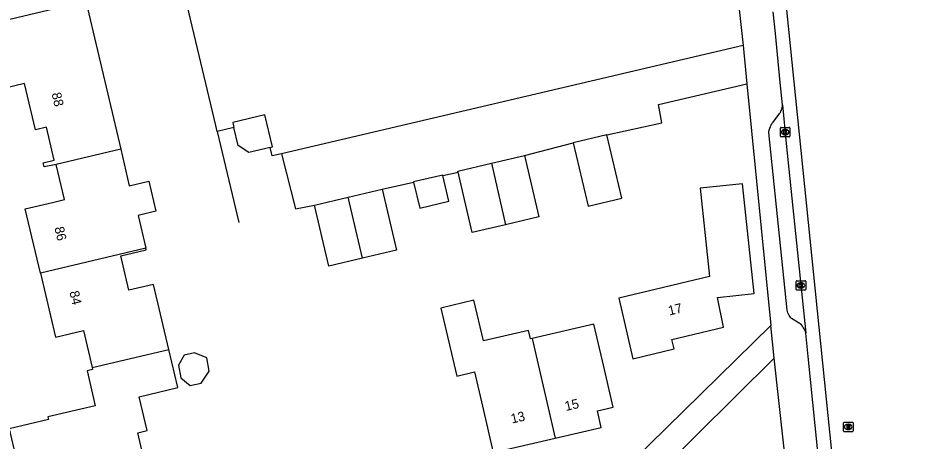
# Model space of a CAD drawing. Extents: x 157663 to 158496, y 379212 to 380934.
# Drawn here: x 158327.7 to 158422.3, y 380598.7 to 380643.2 of the extents above; entities that cross this region are included whole.
import ezdxf

# ---------------------------------------------------------------- set-up
doc = ezdxf.new("R2010")
doc.units = 0
for name, color, linetype in [('IMGEO_Groenvoorziening', 7, 'Continuous'), ('IMGEO_Hek', 7, 'Continuous'), ('IMGEO_Kolk', 7, 'Continuous'), ('IMGEO_Pand', 7, 'Continuous'), ('IMGEO_Pand_nummerreeks', 7, 'Continuous'), ('IMGEO_Rijbaan_lokaal_gesloten', 7, 'Continuous'), ('IMGEO_Rijbaan_lokaal_open', 7, 'Continuous'), ('IMGEO_Rioolput', 7, 'Continuous'), ('IMGEO_Voetpad_open', 7, 'Continuous')]:
    doc.layers.add(name, color=color, linetype=linetype)

msp = doc.modelspace()

# ---------------------------------------------------------------- linework, layer by layer
at = {"layer": 'IMGEO_Groenvoorziening'}
for points in [[(158350.43, 380631.698), (158348.666, 380631.281), (158348.517, 380631.909), (158343.739, 380651.985)], [(158355.423, 380628.938), (158354.441, 380628.708), (158354.229, 380629.604)], [(158406.998, 380610.849), (158364.877, 380569.587)]]:
    msp.add_lwpolyline(points, dxfattribs=at)
at = {"layer": 'IMGEO_Hek'}
msp.add_lwpolyline([(158348.666, 380631.281), (158350.946, 380621.705)], dxfattribs=at)
at = {"layer": 'IMGEO_Kolk'}
for p, q in [((158407.996, 380630.786), (158407.996, 380631.638)), ((158408.071, 380631.712), (158408.923, 380631.712)), ((158408.484, 380631.492), (158408.509, 380631.492)), ((158408.997, 380631.638), (158408.997, 380630.786)), ((158408.923, 380630.712), (158408.071, 380630.712)), ((158408.507, 380630.932), (158408.482, 380630.932)), ((158409.661, 380614.649), (158409.661, 380615.501)), ((158409.736, 380615.575), (158410.588, 380615.575)), ((158410.149, 380615.355), (158410.174, 380615.355)), ((158410.662, 380615.501), (158410.662, 380614.649)), ((158410.588, 380614.575), (158409.736, 380614.575)), ((158410.172, 380614.795), (158410.147, 380614.795))]:
    msp.add_line(p, q, dxfattribs=at)
for points in [[(158407.996, 380630.786), (158407.996, 380631.638)], [(158408.071, 380631.712), (158408.923, 380631.712)], [(158408.997, 380631.638), (158408.997, 380630.786)], [(158408.923, 380630.712), (158408.071, 380630.712)], [(158408.317, 380631.412), (158408.44, 380631.412), (158408.44, 380631.261), (158408.57, 380631.412), (158408.734, 380631.412), (158408.588, 380631.261), (158408.741, 380631.012), (158408.589, 380631.012), (158408.504, 380631.176), (158408.44, 380631.109), (158408.44, 380631.012), (158408.317, 380631.012), (158408.317, 380631.412)], [(158409.661, 380614.649), (158409.661, 380615.501)], [(158409.736, 380615.575), (158410.588, 380615.575)], [(158410.662, 380615.501), (158410.662, 380614.649)], [(158410.588, 380614.575), (158409.736, 380614.575)], [(158409.982, 380615.275), (158410.105, 380615.275), (158410.105, 380615.124), (158410.235, 380615.275), (158410.399, 380615.275), (158410.253, 380615.124), (158410.406, 380614.875), (158410.254, 380614.875), (158410.169, 380615.039), (158410.105, 380614.972), (158410.105, 380614.875), (158409.982, 380614.875), (158409.982, 380615.275)]]:
    msp.add_lwpolyline(points, dxfattribs=at)
for centre, start, end in [((158408.073, 380631.636), 91.55205, 178.44795), ((158408.073, 380631.636), 91.55205, 178.44795), ((158408.921, 380631.636), 1.55205, 88.44795), ((158408.921, 380631.636), 1.55205, 88.44795), ((158408.073, 380630.788), 181.55205, 268.44795), ((158408.073, 380630.788), 181.55205, 268.44795), ((158408.921, 380630.788), 271.55205, 358.44795), ((158408.921, 380630.788), 271.55205, 358.44795), ((158409.738, 380615.499), 91.55205, 178.44795), ((158409.738, 380615.499), 91.55205, 178.44795), ((158410.586, 380615.499), 1.55205, 88.44795), ((158410.586, 380615.499), 1.55205, 88.44795), ((158409.738, 380614.651), 181.55205, 268.44795), ((158409.738, 380614.651), 181.55205, 268.44795), ((158410.586, 380614.651), 271.55205, 358.44795), ((158410.586, 380614.651), 271.55205, 358.44795)]:
    msp.add_arc(centre, 0.0765, start, end, dxfattribs=at)
for centre, major_axis, ratio, start_param, end_param in [((158408.483, 380631.212), (-0.387, 0.002), 0.722429, 4.712389, 7.853982), ((158408.508, 380631.212), (-0.39, 0.002), 0.717154, 1.570796, 4.712389), ((158410.148, 380615.075), (-0.387, 0.002), 0.722429, 4.712389, 7.853982), ((158410.173, 380615.075), (-0.39, 0.002), 0.717154, 1.570796, 4.712389)]:
    msp.add_ellipse(centre, major_axis=major_axis, ratio=ratio, start_param=start_param, end_param=end_param, dxfattribs=at)
at = {"layer": 'IMGEO_Pand'}
for points in [[(158316.97, 380640.574), (158316.5, 380642.576), (158323.841, 380644.3), (158324.263, 380642.505), (158334.831, 380644.988), (158338.49, 380629.41)], [(158331.691, 380627.813), (158330.427, 380627.557), (158330.324, 380627.996), (158331.494, 380628.271), (158330.679, 380631.736), (158329.509, 380631.465), (158328.37, 380636.312), (158325.265, 380635.583), (158326.215, 380631.535), (158319.465, 380629.95)], [(158354.229, 380629.604), (158354.469, 380629.66), (158353.678, 380633.026), (158350.304, 380632.233), (158350.43, 380631.698)], [(158354.229, 380629.604), (158352.001, 380629.08), (158350.877, 380629.793), (158350.43, 380631.698)], [(158386.157, 380630.082), (158387.742, 380623.427), (158391.292, 380624.272), (158389.707, 380630.927)], [(158389.707, 380630.927), (158386.157, 380630.082)], [(158338.49, 380629.41), (158331.691, 380627.813)], [(158338.49, 380629.41), (158339.391, 380625.575), (158341.443, 380626.057), (158342.187, 380622.887), (158340.318, 380622.448), (158341.13, 380618.988)], [(158377.548, 380627.931), (158381.044, 380628.75)], [(158381.044, 380628.75), (158382.56, 380622.282), (158379.05, 380621.459)], [(158330.03, 380616.382), (158328.444, 380623.136), (158331.307, 380623.809), (158332.562, 380624.104), (158331.691, 380627.813)], [(158374.047, 380626.999), (158374.022, 380627.105), (158377.548, 380627.931)], [(158377.548, 380627.931), (158379.05, 380621.459)], [(158379.05, 380621.459), (158375.538, 380620.636), (158374.047, 380626.999)], [(158372.434, 380626.638), (158372.424, 380626.681), (158369.352, 380625.963), (158369.355, 380625.949)], [(158369.355, 380625.949), (158369.994, 380623.213), (158373.067, 380623.93), (158372.434, 380626.638)], [(158400.065, 380620.323), (158400.519, 380616.023), (158390.973, 380613.731), (158391.327, 380612.214), (158392.465, 380607.345), (158396.795, 380608.39), (158396.572, 380609.38), (158401.987, 380610.676), (158401.384, 380613.804), (158405.229, 380614.21), (158404.01, 380625.766), (158399.541, 380625.295), (158400.065, 380620.323)], [(158362.462, 380624.369), (158366.031, 380625.205)], [(158366.031, 380625.205), (158367.538, 380618.774), (158363.956, 380617.935)], [(158358.92, 380623.539), (158362.462, 380624.369)], [(158363.956, 380617.935), (158362.462, 380624.369)], [(158363.956, 380617.935), (158360.427, 380617.108), (158358.92, 380623.539)], [(158341.13, 380618.988), (158330.03, 380616.382)], [(158343.563, 380608.34), (158341.958, 380615.173), (158339.358, 380614.562), (158338.505, 380618.192), (158341.17, 380618.818), (158341.13, 380618.988)], [(158330.03, 380616.382), (158331.615, 380609.632), (158334.559, 380610.324), (158335.471, 380606.44)], [(158381.83, 380609.478), (158381.654, 380609.437), (158381.446, 380610.335), (158376.731, 380609.229), (158375.716, 380613.518), (158372.215, 380612.69), (158373.907, 380605.539), (158375.775, 380605.973), (158376.615, 380602.359), (158377.747, 380597.488), (158384.261, 380599.002)], [(158384.261, 380599.002), (158389.124, 380600.132), (158388.721, 380601.866), (158390.377, 380602.251), (158389.245, 380607.122), (158388.345, 380610.992), (158381.83, 380609.478)], [(158381.83, 380609.478), (158384.261, 380599.002)], [(158335.471, 380606.44), (158343.563, 380608.34)], [(158341.079, 380596.218), (158340.293, 380599.565), (158341.285, 380599.798), (158340.447, 380603.365), (158344.507, 380604.318), (158343.563, 380608.34)], [(158345.826, 380604.554), (158346.968, 380604.798), (158347.802, 380606.041), (158347.557, 380607.468), (158346.284, 380607.986), (158345.178, 380607.749), (158344.592, 380606.69), (158344.823, 380605.35), (158345.826, 380604.554)], [(158335.471, 380606.44), (158335.522, 380606.223), (158334.945, 380606.088), (158335.807, 380602.417), (158330.832, 380601.249), (158330.899, 380600.962), (158326.747, 380599.987), (158328.336, 380593.222)]]:
    msp.add_lwpolyline(points, dxfattribs=at)
at = {"layer": 'IMGEO_Rijbaan_lokaal_gesloten'}
for points in [[(158404.09, 380671.121), (158405.386, 380665.354), (158407.387, 380653.633), (158408.633, 380644.07), (158420.021, 380532.525), (158421.717, 380517.087), (158422.249, 380509.021), (158422.288, 380507.594), (158422.196, 380505.547), (158421.935, 380503.732), (158421.337, 380500.978), (158419.928, 380496.268), (158418.375, 380492.106), (158416.142, 380487.962), (158407.007, 380474.3)], [(158408.214, 380634.091), (158407.981, 380636.447), (158407.47, 380641.604), (158407.244, 380643.889)], [(158408.214, 380634.091), (158408.618, 380630.01), (158410.683, 380610.058)], [(158420.85, 380508.956), (158420.322, 380516.965), (158418.629, 380532.379), (158417.935, 380539.317), (158416.443, 380554.245), (158416.366, 380554.98), (158415.648, 380561.784), (158413.979, 380577.619), (158413.571, 380581.64), (158413.185, 380585.443), (158410.938, 380607.593), (158410.683, 380610.058)]]:
    msp.add_lwpolyline(points, dxfattribs=at)
at = {"layer": 'IMGEO_Rijbaan_lokaal_open'}
for points in [[(158404.084, 380640.327), (158355.423, 380628.938)], [(158404.084, 380640.327), (158404.446, 380636.306)], [(158389.707, 380630.927), (158395.496, 380632.2), (158395.154, 380634.131), (158404.446, 380636.306)], [(158381.044, 380628.75), (158386.157, 380630.082)], [(158355.423, 380628.938), (158356.901, 380623.136), (158358.92, 380623.539)], [(158372.434, 380626.638), (158374.047, 380626.999)], [(158366.031, 380625.205), (158369.355, 380625.949)]]:
    msp.add_lwpolyline(points, dxfattribs=at)
at = {"layer": 'IMGEO_Rioolput'}
for p, q in [((158414.651, 380599.754), (158414.651, 380600.606)), ((158414.726, 380600.68), (158415.578, 380600.68)), ((158415.139, 380600.46), (158415.164, 380600.46)), ((158415.652, 380600.606), (158415.652, 380599.754)), ((158415.578, 380599.68), (158414.726, 380599.68)), ((158415.162, 380599.9), (158415.137, 380599.9))]:
    msp.add_line(p, q, dxfattribs=at)
for points in [[(158414.651, 380599.754), (158414.651, 380600.606)], [(158414.726, 380600.68), (158415.578, 380600.68)], [(158415.24, 380600.378), (158414.988, 380600.38), (158414.988, 380599.98)], [(158415.166, 380600.299), (158415.112, 380600.299), (158415.112, 380600.218)], [(158415.112, 380600.218), (158415.164, 380600.218)], [(158415.652, 380600.606), (158415.652, 380599.754)], [(158415.578, 380599.68), (158414.726, 380599.68)], [(158414.988, 380599.98), (158415.112, 380599.98), (158415.112, 380600.142), (158415.123, 380600.142)], [(158415.17, 380600.113), (158415.241, 380599.98), (158415.381, 380599.98), (158415.316, 380600.106)]]:
    msp.add_lwpolyline(points, dxfattribs=at)
for centre, radius, start, end in [((158414.728, 380600.604), 0.0765, 91.55205, 178.44795), ((158414.728, 380600.604), 0.0765, 91.55205, 178.44795), ((158415.148, 380600.407), 0.19, 274.7715, 282.96867), ((158415.172, 380600.203), 0.0964, 77.00612, 93.18647), ((158415.186, 380600.26), 0.0378, 276.66336, 79.67722), ((158415.239, 380600.268), 0.109, 350.36119, 89.41601), ((158415.237, 380600.268), 0.112, 277.58423, 350.98172), ((158415.576, 380600.604), 0.0765, 1.55205, 88.44795), ((158415.576, 380600.604), 0.0765, 1.55205, 88.44795), ((158414.728, 380599.756), 0.0765, 181.55205, 268.44795), ((158414.728, 380599.756), 0.0765, 181.55205, 268.44795), ((158415.122, 380600.089), 0.0533, 26.02933, 88.69889), ((158415.221, 380600.053), 0.108, 29.51342, 73.79051), ((158415.576, 380599.756), 0.0765, 271.55205, 358.44795), ((158415.576, 380599.756), 0.0765, 271.55205, 358.44795)]:
    msp.add_arc(centre, radius, start, end, dxfattribs=at)
for centre, major_axis, ratio, start_param, end_param in [((158415.138, 380600.18), (-0.387, 0.002), 0.722429, 4.712389, 7.853982), ((158415.163, 380600.18), (-0.39, 0.002), 0.717154, 1.570796, 4.712389)]:
    msp.add_ellipse(centre, major_axis=major_axis, ratio=ratio, start_param=start_param, end_param=end_param, dxfattribs=at)
at = {"layer": 'IMGEO_Voetpad_open'}
for points in [[(158400.091, 380665.22), (158403.279, 380647.612), (158404.084, 380640.327)], [(158404.446, 380636.306), (158406.998, 380610.849)], [(158410.683, 380610.058), (158410.636, 380610.216), (158410.575, 380610.37), (158410.501, 380610.517), (158410.413, 380610.657), (158410.314, 380610.789), (158410.203, 380610.911), (158410.082, 380611.023), (158409.968, 380611.112), (158409.154, 380611.605), (158409.105, 380611.659), (158409.009, 380611.779), (158408.924, 380611.907), (158408.851, 380612.042), (158408.79, 380612.183), (158408.742, 380612.329), (158408.707, 380612.479), (158406.78, 380631.159), (158406.79, 380631.251), (158406.823, 380631.434), (158406.872, 380631.613), (158406.937, 380631.787), (158407.017, 380631.955), (158407.111, 380632.114), (158407.22, 380632.265), (158407.827, 380633.054), (158407.914, 380633.163), (158407.991, 380633.28), (158408.058, 380633.402), (158408.113, 380633.531), (158408.157, 380633.664), (158408.188, 380633.8), (158408.207, 380633.938), (158408.214, 380634.078), (158408.214, 380634.091)], [(158407.346, 380607.41), (158406.998, 380610.849)], [(158407.346, 380607.41), (158395.1, 380595.292)], [(158408.747, 380594.672), (158407.346, 380607.41)]]:
    msp.add_lwpolyline(points, dxfattribs=at)

# ---------------------------------------------------------------- texts
at = {"layer": 'IMGEO_Pand_nummerreeks'}
for s, rotation, p in [('88', 283.22405, (158331.205, 380635.267)), ('86', 283.21474, (158331.501, 380621.14)), ('84', 283.21474, (158333.087, 380614.388)), ('17', 13.45971, (158396.298, 380611.906)), ('15', 13.08323, (158385.406, 380601.856)), ('13', 13.08323, (158379.718, 380600.534))]:
    msp.add_text(s, height=1, rotation=rotation, dxfattribs=at).set_placement(p)

doc.saveas('drawing.dxf')
